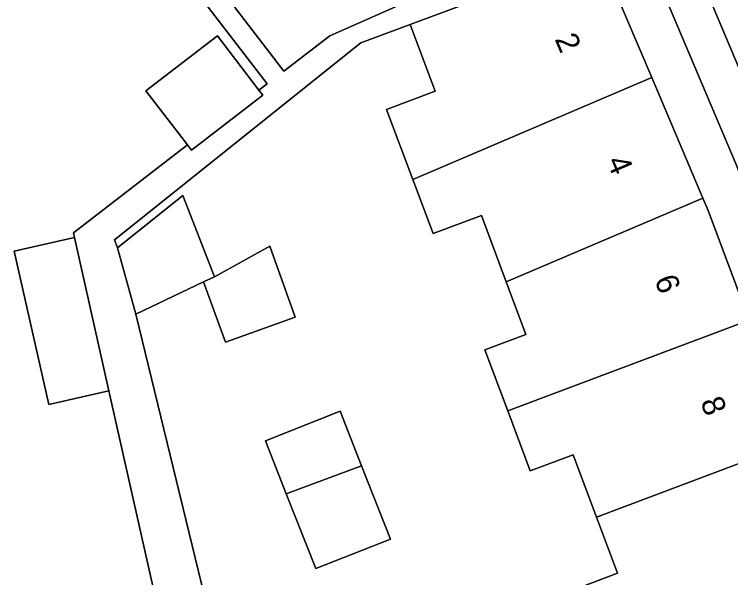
# Model space of a CAD drawing. Extents: x 159371 to 159986, y 382987 to 383597.
# Drawn here: x 159489.58 to 159521.11, y 383423.31 to 383448.09 of the extents above; entities that cross this region are included whole.
import ezdxf

# ---------------------------------------------------------------- set-up
doc = ezdxf.new("R2010")
doc.units = 0
for name, color, linetype in [('IMGEO_Erf', 7, 'Continuous'), ('IMGEO_Pand', 7, 'Continuous'), ('IMGEO_Pand_nummerreeks', 7, 'Continuous'), ('IMGEO_Parkeervlak_open', 7, 'Continuous'), ('IMGEO_Rijbaan_lokaal_open', 7, 'Continuous'), ('IMGEO_Voetpad_open', 7, 'Continuous')]:
    doc.layers.add(name, color=color, linetype=linetype)

msp = doc.modelspace()

# ---------------------------------------------------------------- linework, layer by layer
at = {"layer": 'IMGEO_Erf'}
for points in [[(159497.85, 383450.283), (159501.444, 383445.599), (159503.467, 383447.151), (159506.627, 383448.542)], [(159498.973, 383408.274), (159493.74, 383431.529), (159491.093, 383430.933), (159489.576, 383437.674), (159492.223, 383438.27), (159492.175, 383438.485), (159497.201, 383442.347), (159495.371, 383444.73), (159498.514, 383447.145), (159500.345, 383444.762), (159500.709, 383445.041), (159496.934, 383449.955)], [(159514.243, 383422.792), (159516.131, 383423.499), (159515.205, 383425.973), (159514.179, 383428.714), (159512.29, 383428.007), (159511.301, 383430.649), (159510.297, 383433.33), (159512.102, 383434.006), (159511.232, 383436.329), (159510.141, 383439.242), (159508.011, 383438.445), (159507.119, 383440.828), (159505.966, 383443.908), (159508.102, 383444.708), (159507.002, 383447.644), (159504.833, 383446.832), (159493.992, 383438.167), (159494.115, 383437.817), (159496.996, 383440.115), (159498.387, 383436.548), (159500.825, 383437.898), (159501.944, 383434.766), (159498.876, 383433.67), (159497.912, 383436.322), (159494.922, 383434.901), (159500.432, 383412.312)]]:
    msp.add_lwpolyline(points, dxfattribs=at)
msp.add_lwpolyline([(159502.846, 383423.705), (159501.551, 383426.993), (159500.63, 383429.33), (159503.918, 383430.626), (159504.861, 383428.234), (159506.135, 383425.001)], close=True, dxfattribs=at)
at = {"layer": 'IMGEO_Pand'}
for points in [[(159517.64, 383445.309), (159515.325, 383450.76), (159510.643, 383449.007), (159507.002, 383447.644), (159508.102, 383444.708), (159505.966, 383443.908), (159507.119, 383440.828)], [(159500.345, 383444.762), (159498.514, 383447.145), (159495.371, 383444.73), (159497.201, 383442.347), (159497.379, 383442.116), (159500.522, 383444.531)], [(159517.64, 383445.309), (159507.119, 383440.828), (159508.011, 383438.445), (159510.141, 383439.242), (159511.232, 383436.329), (159519.89, 383440.01)], [(159494.115, 383437.817), (159494.922, 383434.901), (159497.912, 383436.322), (159498.387, 383436.548), (159496.996, 383440.115)], [(159511.301, 383430.649), (159521.93, 383434.635), (159520.124, 383439.458), (159519.89, 383440.01), (159511.232, 383436.329), (159512.102, 383434.006), (159510.297, 383433.33)], [(159493.74, 383431.529), (159492.223, 383438.27), (159489.576, 383437.674), (159491.093, 383430.933)], [(159498.387, 383436.548), (159497.912, 383436.322), (159498.876, 383433.67), (159501.944, 383434.766), (159500.825, 383437.898)], [(159511.301, 383430.649), (159512.29, 383428.007), (159514.179, 383428.714), (159515.205, 383425.973), (159523.946, 383429.25), (159521.93, 383434.635)], [(159501.551, 383426.993), (159504.861, 383428.234), (159503.918, 383430.626), (159500.63, 383429.33)], [(159523.946, 383429.25), (159515.205, 383425.973), (159516.131, 383423.499), (159514.243, 383422.792), (159515.358, 383419.812), (159523.776, 383422.886), (159526.015, 383423.724)], [(159501.551, 383426.993), (159502.846, 383423.705), (159506.135, 383425.001), (159504.861, 383428.234)]]:
    msp.add_lwpolyline(points, close=True, dxfattribs=at)
at = {"layer": 'IMGEO_Parkeervlak_open'}
for points in [[(159532.286, 383418.286), (159522.834, 383442.514), (159518.267, 383453.359), (159517.828, 383454.245)], [(159517.271, 383451.128), (159521.357, 383441.485), (159529.485, 383420.516)]]:
    msp.add_lwpolyline(points, dxfattribs=at)
at = {"layer": 'IMGEO_Rijbaan_lokaal_open'}
msp.add_lwpolyline([(159516.957, 383463.53), (159513.931, 383468.315), (159512.306, 383470.663), (159507.184, 383477.923), (159504.352, 383475.93), (159507.358, 383471.672), (159510.201, 383467.59), (159512.865, 383463.523), (159515.11, 383459.706), (159516.451, 383457.066), (159517.828, 383454.245), (159518.267, 383453.359), (159522.834, 383442.514), (159532.286, 383418.286), (159532.614, 383417.448), (159539.935, 383420.241), (159537.852, 383425.657)], dxfattribs=at)
at = {"layer": 'IMGEO_Voetpad_open'}
for points in [[(159511.597, 383458.277), (159514.663, 383452.079), (159515.325, 383450.76), (159517.64, 383445.309), (159519.89, 383440.01), (159520.124, 383439.458), (159521.93, 383434.635), (159523.946, 383429.25), (159526.015, 383423.724), (159528.9, 383416.051), (159532.614, 383417.448), (159532.286, 383418.286)], [(159529.485, 383420.516), (159521.357, 383441.485), (159517.271, 383451.128)], [(159506.627, 383448.542), (159503.467, 383447.151), (159501.444, 383445.599), (159497.85, 383450.283)], [(159496.934, 383449.955), (159500.709, 383445.041), (159500.345, 383444.762), (159500.522, 383444.531), (159497.379, 383442.116), (159497.201, 383442.347), (159492.175, 383438.485), (159492.223, 383438.27), (159493.74, 383431.529), (159498.973, 383408.274)], [(159500.432, 383412.312), (159494.922, 383434.901), (159494.115, 383437.817), (159493.992, 383438.167), (159504.833, 383446.832), (159507.002, 383447.644), (159510.643, 383449.007)]]:
    msp.add_lwpolyline(points, dxfattribs=at)

# ---------------------------------------------------------------- texts
at = {"layer": 'IMGEO_Pand_nummerreeks'}
for s, rotation, p in [('2', 293.0106, (159513.355, 383447.007)), ('4', 292.9973, (159515.638, 383441.632)), ('6', 290.7928, (159517.745, 383436.416)), ('8', 290.5246, (159519.771, 383431.047))]:
    msp.add_text(s, height=1, rotation=rotation, dxfattribs=at).set_placement(p)

doc.saveas('drawing.dxf')
